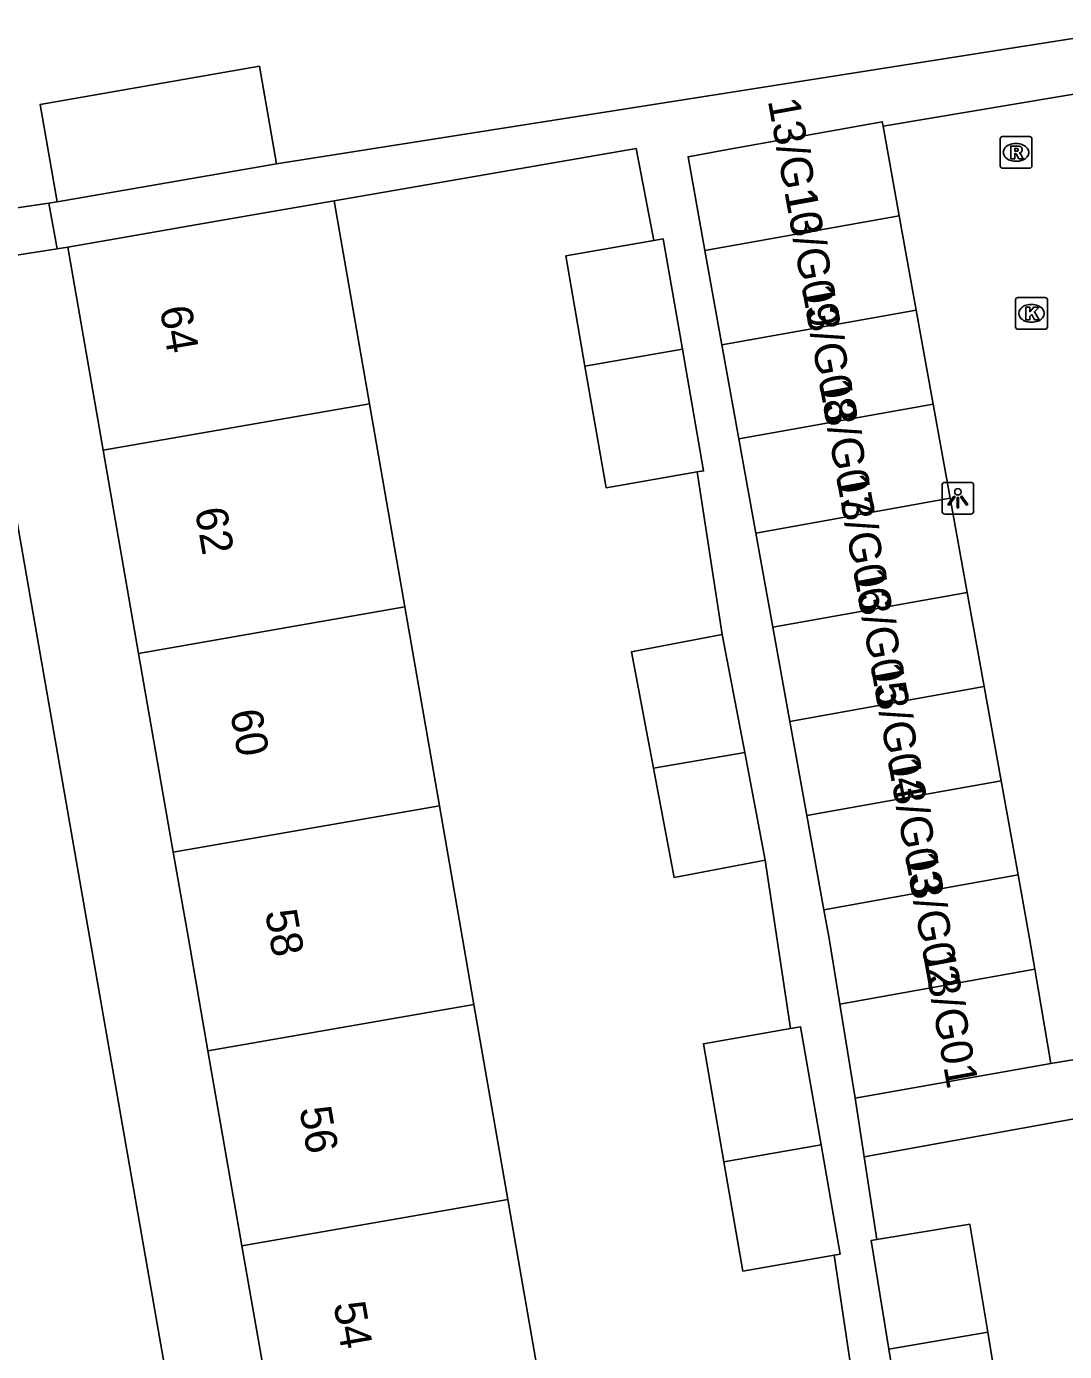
# Model space of a CAD drawing. Extents: x 162880 to 165536, y 384011 to 385179.
# Drawn here: x 164481.31 to 164514, y 384486.99 to 384528.71 of the extents above; entities that cross this region are included whole.
import ezdxf

# ---------------------------------------------------------------- set-up
doc = ezdxf.new("R2010")
doc.units = 0
for name, color, linetype in [('IMGEO_Kolk', 7, 'Continuous'), ('IMGEO_Lichtpunt', 7, 'Continuous'), ('IMGEO_Pand', 7, 'Continuous'), ('IMGEO_Pand_nummerreeks', 7, 'Continuous'), ('IMGEO_Rijbaan_lokaal_open', 7, 'Continuous'), ('IMGEO_Rioolput', 7, 'Continuous'), ('IMGEO_Voetpad_open', 7, 'Continuous')]:
    doc.layers.add(name, color=color, linetype=linetype)

msp = doc.modelspace()

# ---------------------------------------------------------------- linework, layer by layer
at = {"layer": 'IMGEO_Kolk'}
for p, q in [((164512.457, 384519.249), (164512.457, 384520.101)), ((164512.532, 384520.175), (164513.384, 384520.175)), ((164513.458, 384520.101), (164513.458, 384519.249)), ((164512.945, 384519.955), (164512.97, 384519.955)), ((164513.384, 384519.175), (164512.532, 384519.175)), ((164512.968, 384519.395), (164512.943, 384519.395))]:
    msp.add_line(p, q, dxfattribs=at)
for points in [[(164512.457, 384519.249), (164512.457, 384520.101)], [(164512.532, 384520.175), (164513.384, 384520.175)], [(164513.458, 384520.101), (164513.458, 384519.249)], [(164512.778, 384519.875), (164512.901, 384519.875), (164512.901, 384519.724), (164513.031, 384519.875), (164513.195, 384519.875), (164513.049, 384519.724), (164513.202, 384519.475), (164513.05, 384519.475), (164512.965, 384519.639), (164512.901, 384519.572), (164512.901, 384519.475), (164512.778, 384519.475), (164512.778, 384519.875)], [(164513.384, 384519.175), (164512.532, 384519.175)]]:
    msp.add_lwpolyline(points, dxfattribs=at)
for centre, start, end in [((164512.534, 384520.099), 91.552, 178.448), ((164512.534, 384520.099), 91.552, 178.448), ((164513.382, 384520.099), 1.552, 88.448), ((164513.382, 384520.099), 1.552, 88.448), ((164512.534, 384519.251), 181.552, 268.448), ((164512.534, 384519.251), 181.552, 268.448), ((164513.382, 384519.251), 271.552, 358.448), ((164513.382, 384519.251), 271.552, 358.448)]:
    msp.add_arc(centre, 0.0765, start, end, dxfattribs=at)
for centre, major_axis, ratio, start_param, end_param in [((164512.944, 384519.675), (-0.387, 0.002), 0.722429, 4.712389, 7.853982), ((164512.969, 384519.675), (-0.39, 0.002), 0.717154, 1.570796, 4.712389)]:
    msp.add_ellipse(centre, major_axis=major_axis, ratio=ratio, start_param=start_param, end_param=end_param, dxfattribs=at)
at = {"layer": 'IMGEO_Lichtpunt'}
for p, q in [((164510.14, 384514.259), (164510.14, 384513.452)), ((164510.14, 384514.259), (164510.14, 384513.452)), ((164511.042, 384514.354), (164510.234, 384514.354)), ((164511.042, 384514.354), (164510.234, 384514.354)), ((164511.136, 384513.452), (164511.136, 384514.259)), ((164511.136, 384513.452), (164511.136, 384514.259)), ((164510.234, 384513.358), (164511.042, 384513.358)), ((164510.234, 384513.358), (164511.042, 384513.358))]:
    msp.add_line(p, q, dxfattribs=at)
for points in [[(164510.514, 384513.923), (164510.553, 384513.895), (164510.365, 384513.633), (164510.327, 384513.66), (164510.514, 384513.923)], [(164510.616, 384513.875), (164510.663, 384513.875), (164510.663, 384513.553), (164510.616, 384513.553), (164510.616, 384513.875)], [(164510.726, 384513.895), (164510.764, 384513.922), (164510.951, 384513.66), (164510.912, 384513.632), (164510.726, 384513.895)]]:
    msp.add_lwpolyline(points, dxfattribs=at)
msp.add_circle((164510.639, 384514.057), 0.0994, dxfattribs=at)
for centre, start, end in [((164510.234, 384514.259), 90, 180), ((164510.234, 384514.259), 90, 180), ((164511.042, 384514.259), 0, 90), ((164511.042, 384514.259), 0, 90), ((164510.234, 384513.452), 180, 270), ((164510.234, 384513.452), 180, 270), ((164511.042, 384513.452), 270, 0), ((164511.042, 384513.452), 270, 360)]:
    msp.add_arc(centre, 0.0946, start, end, dxfattribs=at)
at = {"layer": 'IMGEO_Pand'}
for points in [[(164489.182, 384524.384), (164488.651, 384527.452), (164481.739, 384526.255), (164482.271, 384523.186)], [(164502.676, 384521.65), (164502.143, 384524.604), (164503.337, 384524.82), (164508.257, 384525.708), (164508.283, 384525.564)], [(164508.792, 384522.744), (164508.283, 384525.564)], [(164489.182, 384524.384), (164482.271, 384523.186)], [(164482.609, 384521.762), (164487.536, 384522.616), (164491.002, 384523.216)], [(164491.002, 384523.216), (164492.112, 384516.829)], [(164508.792, 384522.744), (164502.676, 384521.65)], [(164509.327, 384519.78), (164508.792, 384522.744)], [(164483.725, 384515.365), (164482.609, 384521.762)], [(164501.062, 384521.965), (164498.294, 384521.484), (164498.897, 384518.013)], [(164501.062, 384521.965), (164501.363, 384522.017), (164501.966, 384518.547)], [(164503.211, 384518.686), (164502.676, 384521.65)], [(164503.211, 384518.686), (164509.327, 384519.78)], [(164509.862, 384516.816), (164509.327, 384519.78)], [(164498.897, 384518.013), (164501.966, 384518.547)], [(164501.966, 384518.547), (164502.632, 384514.717), (164502.43, 384514.682)], [(164503.746, 384515.721), (164503.211, 384518.686)], [(164502.43, 384514.682), (164499.563, 384514.183), (164498.897, 384518.013)], [(164492.112, 384516.829), (164483.725, 384515.365)], [(164492.112, 384516.829), (164493.224, 384510.432)], [(164503.746, 384515.721), (164509.862, 384516.816)], [(164509.862, 384516.816), (164510.397, 384513.852)], [(164504.281, 384512.757), (164503.746, 384515.721)], [(164484.842, 384508.969), (164483.725, 384515.365)], [(164510.397, 384513.852), (164504.281, 384512.757)], [(164510.932, 384510.888), (164510.397, 384513.852)], [(164504.816, 384509.793), (164504.281, 384512.757)], [(164504.816, 384509.793), (164510.932, 384510.888)], [(164511.468, 384507.924), (164510.932, 384510.888)], [(164493.224, 384510.432), (164484.842, 384508.969)], [(164493.224, 384510.432), (164494.312, 384504.176)], [(164501.054, 384505.352), (164500.357, 384509.021), (164503.222, 384509.565)], [(164503.222, 384509.565), (164503.927, 384505.854)], [(164505.351, 384506.829), (164504.816, 384509.793)], [(164485.933, 384502.714), (164484.842, 384508.969)], [(164505.351, 384506.829), (164511.468, 384507.924)], [(164511.468, 384507.924), (164512.003, 384504.959)], [(164505.886, 384503.865), (164505.351, 384506.829)], [(164503.927, 384505.854), (164501.054, 384505.352)], [(164503.927, 384505.854), (164504.571, 384502.463)], [(164504.571, 384502.463), (164501.706, 384501.919), (164501.054, 384505.352)], [(164512.003, 384504.959), (164505.886, 384503.865)], [(164512.538, 384501.995), (164512.003, 384504.959)], [(164485.933, 384502.714), (164494.312, 384504.176)], [(164494.312, 384504.176), (164495.038, 384500), (164495.4, 384497.92)], [(164506.421, 384500.901), (164505.886, 384503.865)], [(164487.025, 384496.459), (164486.407, 384500), (164485.933, 384502.714)], [(164506.421, 384500.901), (164512.538, 384501.995)], [(164513.062, 384499.029), (164512.898, 384500), (164512.538, 384501.995)], [(164506.921, 384497.931), (164506.584, 384500), (164506.421, 384500.901)], [(164506.921, 384497.931), (164513.062, 384499.029)], [(164513.562, 384496.059), (164513.062, 384499.029)], [(164495.4, 384497.92), (164487.025, 384496.459)], [(164495.4, 384497.92), (164496.468, 384491.779)], [(164507.404, 384494.971), (164506.921, 384497.931)], [(164503.271, 384492.966), (164502.625, 384496.683), (164505.371, 384497.16)], [(164505.371, 384497.16), (164505.688, 384497.215), (164506.333, 384493.501)], [(164488.096, 384490.318), (164487.025, 384496.459)], [(164513.562, 384496.059), (164507.404, 384494.971)], [(164506.333, 384493.501), (164503.271, 384492.966)], [(164506.333, 384493.501), (164506.932, 384490.055), (164506.741, 384490.022)], [(164503.271, 384492.966), (164503.869, 384489.523), (164506.741, 384490.022)], [(164488.096, 384490.318), (164496.468, 384491.779)], [(164496.468, 384491.779), (164497.505, 384485.812)], [(164508.09, 384490.521), (164511.02, 384491.001), (164511.578, 384487.597)], [(164508.47, 384487.069), (164507.909, 384490.491), (164508.09, 384490.521)], [(164489.138, 384484.352), (164488.096, 384490.318)], [(164508.47, 384487.069), (164511.578, 384487.597)], [(164511.578, 384487.597), (164512.242, 384483.551), (164509.131, 384483.041)], [(164509.131, 384483.041), (164508.47, 384487.069)]]:
    msp.add_lwpolyline(points, dxfattribs=at)
at = {"layer": 'IMGEO_Rijbaan_lokaal_open'}
for points in [[(164508.283, 384525.564), (164515.225, 384526.736)], [(164533.681, 384499.431), (164513.562, 384496.059)]]:
    msp.add_lwpolyline(points, dxfattribs=at)
at = {"layer": 'IMGEO_Rioolput'}
for p, q in [((164511.97, 384524.316), (164511.97, 384525.168)), ((164512.045, 384525.242), (164512.897, 384525.242)), ((164512.458, 384525.022), (164512.483, 384525.022)), ((164512.971, 384525.168), (164512.971, 384524.316)), ((164512.897, 384524.242), (164512.045, 384524.242)), ((164512.481, 384524.462), (164512.456, 384524.462))]:
    msp.add_line(p, q, dxfattribs=at)
for points in [[(164511.97, 384524.316), (164511.97, 384525.168)], [(164512.045, 384525.242), (164512.897, 384525.242)], [(164512.971, 384525.168), (164512.971, 384524.316)], [(164512.559, 384524.94), (164512.307, 384524.942), (164512.307, 384524.542)], [(164512.307, 384524.542), (164512.431, 384524.542), (164512.431, 384524.704), (164512.442, 384524.704)], [(164512.485, 384524.861), (164512.431, 384524.861), (164512.431, 384524.78)], [(164512.431, 384524.78), (164512.483, 384524.78)], [(164512.489, 384524.675), (164512.56, 384524.542), (164512.7, 384524.542), (164512.635, 384524.668)], [(164512.897, 384524.242), (164512.045, 384524.242)]]:
    msp.add_lwpolyline(points, dxfattribs=at)
for centre, radius, start, end in [((164512.047, 384525.166), 0.0765, 91.552, 178.448), ((164512.047, 384525.166), 0.0765, 91.552, 178.448), ((164512.895, 384525.166), 0.0765, 1.552, 88.448), ((164512.895, 384525.166), 0.0765, 1.552, 88.448), ((164512.441, 384524.651), 0.0533, 26.0293, 88.6989), ((164512.467, 384524.969), 0.19, 274.7715, 282.9687), ((164512.491, 384524.765), 0.0964, 77.0061, 93.1865), ((164512.505, 384524.822), 0.0378, 276.6634, 79.6772), ((164512.558, 384524.83), 0.109, 350.3612, 89.416), ((164512.556, 384524.83), 0.112, 277.5842, 350.9817), ((164512.54, 384524.615), 0.108, 29.5134, 73.7905), ((164512.047, 384524.318), 0.0765, 181.552, 268.448), ((164512.047, 384524.318), 0.0765, 181.552, 268.448), ((164512.895, 384524.318), 0.0765, 271.552, 358.448), ((164512.895, 384524.318), 0.0765, 271.552, 358.448)]:
    msp.add_arc(centre, radius, start, end, dxfattribs=at)
for centre, major_axis, ratio, start_param, end_param in [((164512.457, 384524.742), (-0.387, 0.002), 0.722429, 4.712389, 7.853982), ((164512.482, 384524.742), (-0.39, 0.002), 0.717154, 1.570796, 4.712389)]:
    msp.add_ellipse(centre, major_axis=major_axis, ratio=ratio, start_param=start_param, end_param=end_param, dxfattribs=at)
at = {"layer": 'IMGEO_Voetpad_open'}
for points in [[(164482.015, 384523.14), (164479.357, 384522.753), (164475.832, 384522.229), (164472.129, 384545.064)], [(164516.529, 384528.681), (164489.182, 384524.384)], [(164491.002, 384523.216), (164500.512, 384524.862), (164501.062, 384521.965)], [(164482.271, 384523.186), (164482.015, 384523.14)], [(164482.273, 384521.709), (164482.015, 384523.14)], [(164495.531, 384419.814), (164493.771, 384429.619), (164490.57, 384447.445), (164488.531, 384458.802), (164490.457, 384459.103), (164483.302, 384500), (164479.578, 384521.285), (164482.273, 384521.709)], [(164482.273, 384521.709), (164482.609, 384521.762)], [(164502.43, 384514.682), (164503.222, 384509.565)], [(164504.571, 384502.463), (164505.371, 384497.16)], [(164507.404, 384494.971), (164507.689, 384493.121)], [(164507.689, 384493.121), (164513.897, 384494.241), (164516.999, 384494.8)], [(164508.09, 384490.521), (164507.689, 384493.121)], [(164506.741, 384490.022), (164507.532, 384484.756)]]:
    msp.add_lwpolyline(points, dxfattribs=at)

# ---------------------------------------------------------------- texts
at = {"layer": 'IMGEO_Pand_nummerreeks'}
for s, rotation, p in [('13/G10', 280.3048, (164504.653, 384526.373)), ('13/G09', 280.3048, (164505.178, 384523.49)), ('13/G08', 280.3048, (164505.72, 384520.504)), ('64', 279.8988, (164485.504, 384519.835)), ('13/G07', 280.3048, (164506.261, 384517.528)), ('13/G06', 280.3048, (164506.803, 384514.549)), ('62', 279.8988, (164486.611, 384513.489)), ('13/G05', 280.3048, (164507.345, 384511.57)), ('13/G04', 280.3048, (164507.886, 384508.591)), ('60', 279.8988, (164487.72, 384507.133)), ('13/G03', 280.3048, (164508.428, 384505.612)), ('13/G02', 280.3048, (164508.969, 384502.639)), ('58', 279.9029, (164488.821, 384500.832)), ('13/G01', 280.3048, (164509.531, 384499.545)), ('56', 279.8983, (164489.902, 384494.633)), ('54', 279.8983, (164490.975, 384488.487))]:
    msp.add_text(s, height=1, rotation=rotation, dxfattribs=at).set_placement(p)

doc.saveas('drawing.dxf')
